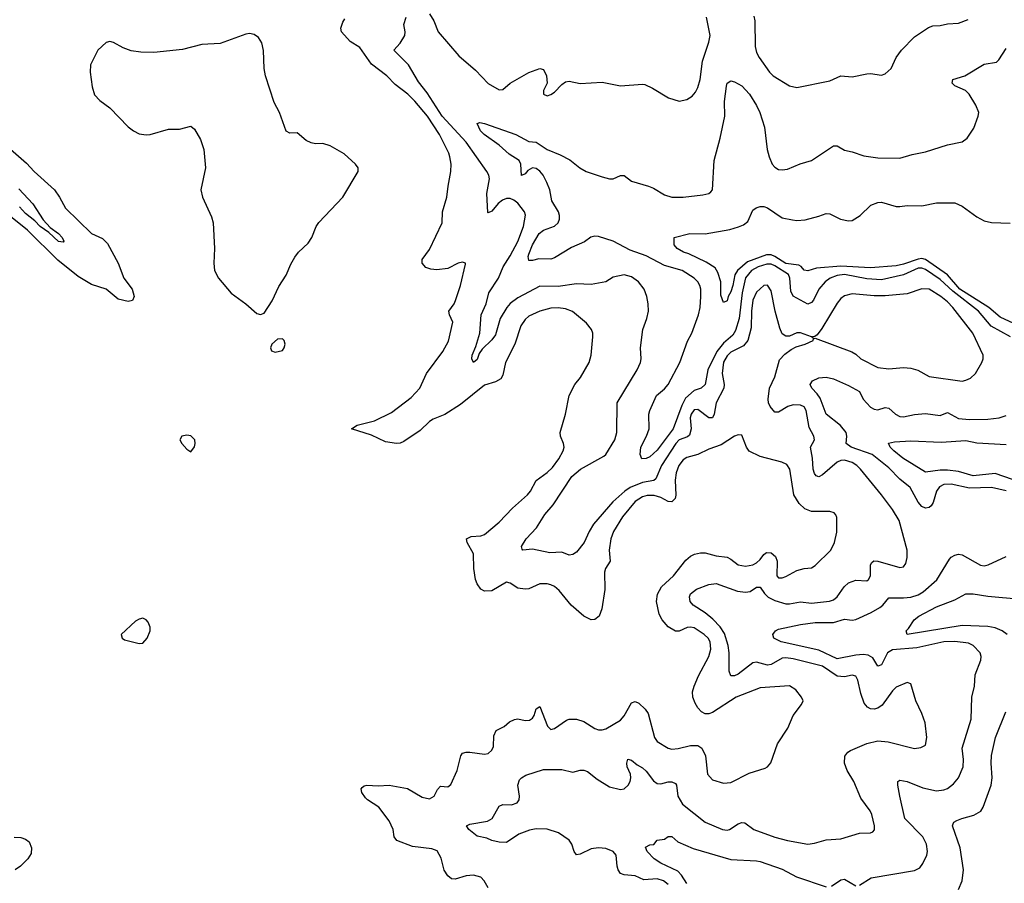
# Model space of a CAD drawing. Header units: inches. Extents: x 1473912 to 1647258, y 640388 to 773423.
# Tile 316 of 420: x 1543579 to 1548939, y 721077 to 725775. Entities that reach past the tile are written whole.
import ezdxf

# ---------------------------------------------------------------- set-up
doc = ezdxf.new("R2010")
doc.units = ezdxf.units.IN
doc.header["$MEASUREMENT"] = 0
doc.layers.add('B5742', color=7, linetype='Continuous')

msp = doc.modelspace()

# ---------------------------------------------------------------- linework, layer by layer
at = {"layer": 'B5742', "color": 5}
for points, elevation in [([(1546130, 721052.7), (1546107, 721090), (1546089.2, 721110), (1546050, 721121.7), (1546010, 721118), (1545950, 721098.7), (1545930, 721101.7), (1545910, 721116.3), (1545890, 721147.3), (1545874, 721214), (1545852.7, 721252.7), (1545823.6, 721263.6), (1545717.3, 721277.3), (1545632, 721310), (1545618, 721330), (1545612, 721370), (1545590, 721415.6), (1545534.7, 721490), (1545472.8, 721530), (1545461.7, 721541.7), (1545441.7, 721570), (1545438.7, 721590), (1545443.1, 721596.9), (1545453.9, 721606.1), (1545469.8, 721610.2), (1545530, 721606), (1545591.2, 721611.2), (1545690, 721591.5), (1545770, 721544.5), (1545810, 721536.5), (1545836, 721550), (1545853.3, 721586.7), (1545870, 721604.6), (1545910, 721602.3), (1545926.4, 721613.6), (1545960.4, 721690), (1545980.5, 721770), (1545990, 721783.8), (1546009.8, 721790.2), (1546029.8, 721790.2), (1546110, 721779.6), (1546130, 721783.1), (1546150, 721800.4), (1546159.3, 721820.7), (1546160.5, 721879.5), (1546172.9, 721907.1), (1546216.9, 721930), (1546245.2, 721954.8), (1546272.9, 721967.1), (1546290, 721971.7), (1546330, 721962.6), (1546355.1, 721964.9), (1546370, 721974.9), (1546380.3, 721990), (1546390, 722026), (1546410, 722038), (1546451.5, 721931.5), (1546470, 721912.7), (1546490, 721919.5), (1546555.9, 721964.1), (1546570, 721970.2), (1546589.8, 721970.2), (1546610, 721968.9), (1546650, 721956.5), (1546710, 721918.3), (1546730, 721911.5), (1546750, 721911.4), (1546770, 721917.3), (1546850, 721964.9), (1546870, 721987.4), (1546910, 722057.6), (1546930, 722064.9), (1546950, 722057.1), (1546983.4, 722023.4), (1546999.8, 721999.8), (1547034.2, 721870), (1547050, 721848), (1547110, 721812.4), (1547130, 721807.1), (1547164, 721810), (1547230, 721827.1), (1547270, 721825.5), (1547292.6, 721812.6), (1547312.2, 721770), (1547322.6, 721670), (1547350, 721640.4), (1547410, 721621.3), (1547450, 721624.9), (1547550, 721674.9), (1547636.5, 721703.5), (1547650, 721711), (1547667.3, 721732.7), (1547703.7, 721836.3), (1547760.1, 721919.9), (1547789.6, 721990), (1547835.1, 722050), (1547843.7, 722070), (1547835.1, 722090), (1547804.5, 722130), (1547770, 722151.1), (1547610, 722139.3), (1547479.5, 722090), (1547350, 722005), (1547330, 721998.4), (1547310, 721999.3), (1547290, 722009.8), (1547270.4, 722030.4), (1547256.1, 722056.1), (1547244.3, 722090), (1547242.5, 722117.5), (1547250.6, 722150), (1547274.3, 722205.7), (1547331.3, 722310), (1547341.4, 722350), (1547337.3, 722390), (1547326.6, 722410), (1547305.6, 722430), (1547250, 722465.8), (1547230, 722470.6), (1547211.9, 722468.1), (1547170, 722447.9), (1547150, 722449), (1547110, 722472.3), (1547076.5, 722510), (1547061, 722541), (1547046.3, 722610), (1547050.6, 722650), (1547072.3, 722690), (1547137.4, 722750), (1547205.2, 722834.8), (1547230, 722857.2), (1547251.8, 722868.2), (1547284.8, 722875.2), (1547310, 722874.2), (1547370, 722858.9), (1547430, 722850.2), (1547450, 722840.2), (1547490, 722809.3), (1547530, 722801.4), (1547569.6, 722810), (1547590, 722820.8), (1547610, 722838.2), (1547630, 722865.7), (1547644.3, 722875.7), (1547670, 722874.4), (1547694.3, 722854.3), (1547703.3, 722830), (1547700.9, 722750), (1547710, 722739.5), (1547730, 722739), (1547750, 722745.5), (1547810, 722779.1), (1547850, 722790.2), (1547890, 722793.7), (1547910, 722804.9), (1547995.1, 722890), (1548015.1, 722930), (1548027.7, 722987.7), (1548026.6, 723066.6), (1548022, 723082), (1548012.7, 723092.7), (1547990, 723099.5), (1547890, 723098.7), (1547853.9, 723113.9), (1547822.3, 723142.3), (1547793.2, 723190), (1547770.9, 723330), (1547754.6, 723354.6), (1547728.6, 723368.6), (1547610, 723399.1), (1547550, 723427.8), (1547535.1, 723450), (1547510, 723514), (1547490, 723517), (1547470, 723509.6), (1547398.3, 723461.7), (1547330, 723438.4), (1547270.1, 723409.9), (1547210, 723394.1), (1547190, 723381.1), (1547167.6, 723350), (1547153.4, 723310), (1547147.5, 723270), (1547151.5, 723188.5), (1547146.8, 723170), (1547130, 723151.6), (1547110, 723153.3), (1547070, 723175.7), (1547032.9, 723187.1), (1546994.2, 723185.8), (1546970, 723179.9), (1546930, 723154.1), (1546859.8, 723070), (1546811.6, 722990), (1546796.6, 722950), (1546787.8, 722890), (1546793.8, 722830), (1546768.4, 722790), (1546761.8, 722770), (1546765.3, 722674.7), (1546748.6, 722570), (1546732.9, 722530), (1546710, 722512.8), (1546690, 722510.8), (1546649.8, 722530), (1546581.5, 722590), (1546515.8, 722670), (1546490, 722692.1), (1546470, 722701.4), (1546450, 722706.5), (1546410, 722705.3), (1546350, 722678.9), (1546330, 722676.3), (1546290, 722683), (1546250, 722709.6), (1546230, 722715.1), (1546150, 722667.9), (1546110, 722665.6), (1546090, 722677.3), (1546070, 722706.6), (1546060.9, 722730), (1546051.5, 722788.5), (1546049.8, 722870), (1546014.8, 722930), (1546011.6, 722950), (1546036.1, 722963.9), (1546090, 722967.9), (1546110, 722974.5), (1546190, 723040.9), (1546262.1, 723117.9), (1546343.1, 723190), (1546360.4, 723210), (1546390.9, 723269.1), (1546450, 723311.3), (1546480.5, 723339.5), (1546514.3, 723385.7), (1546537.1, 723430), (1546542.8, 723450), (1546540.3, 723470), (1546523.5, 723510), (1546520.9, 723530), (1546550.9, 723630), (1546571.1, 723730), (1546602, 723790), (1546631.4, 723828.6), (1546679.8, 723910), (1546690.9, 723950), (1546699.7, 724050), (1546698.9, 724070), (1546691.2, 724090), (1546664.6, 724124.6), (1546587.7, 724187.7), (1546550, 724201.7), (1546510, 724207.7), (1546470, 724206), (1546410.1, 724189.9), (1546350, 724162.2), (1546330, 724143.8), (1546307.3, 724110), (1546274.4, 724010), (1546223, 723910), (1546210, 723841.2), (1546198.5, 723821.5), (1546170, 723804.4), (1546110, 723787.4), (1545978.2, 723681.8), (1545893.5, 723626.5), (1545830, 723602.5), (1545810, 723589), (1545759.5, 723540.5), (1545670, 723480.3), (1545650, 723470.7), (1545630.2, 723469.8), (1545570, 723478.8), (1545494.5, 723514.5), (1545384.7, 723550), (1545416, 723570), (1545510, 723592.3), (1545602.6, 723637.4), (1545710, 723719.1), (1545756.8, 723770), (1545793, 723850), (1545882.7, 723970), (1545912.9, 724027.1), (1545937.6, 724130), (1545918.7, 724170), (1545915.6, 724190), (1545945.1, 724230), (1545952.1, 724247.9), (1545978.2, 724330), (1546005.6, 724445.6), (1546005.2, 724450), (1545990, 724456.3), (1545965.5, 724450), (1545910, 724422), (1545850, 724414.8), (1545817.7, 724417.7), (1545790, 724426.4), (1545769.6, 724450), (1545769.6, 724470), (1545810, 724526), (1545878.7, 724670), (1545880.4, 724730), (1545905.1, 724810), (1545910.8, 724870), (1545926.2, 724950), (1545927.1, 724990), (1545921.2, 725030), (1545915.8, 725050), (1545865.4, 725150), (1545798.7, 725250), (1545730, 725332.3), (1545692.5, 725370), (1545623, 725423), (1545578, 725470), (1545494.3, 725534.3), (1545430, 725624.7), (1545377.6, 725657.6), (1545330.9, 725710), (1545327.6, 725730), (1545338, 725762), (1545350, 725779.5)], 780), ([(1547109.1, 721070), (1547083.9, 721090), (1547050, 721100.7), (1546976.3, 721096.3), (1546930, 721117.1), (1546870, 721121.8), (1546850.5, 721130.5), (1546837, 721150), (1546831.2, 721170), (1546826.6, 721230), (1546809.8, 721250), (1546770, 721265.8), (1546730, 721269.9), (1546690, 721264), (1546630, 721234.3), (1546610, 721232.1), (1546597.8, 721250), (1546585.2, 721290), (1546571, 721311), (1546511.5, 721351.5), (1546450, 721370.3), (1546390, 721372.1), (1546354.4, 721365.6), (1546295.7, 721344.3), (1546230, 721299.1), (1546190, 721301.1), (1546150, 721309.7), (1546122.7, 721322.7), (1546070, 721332.5), (1546023.6, 721370), (1546012.3, 721390), (1546030, 721398.9), (1546126.1, 721413.9), (1546151.3, 721430), (1546190, 721495.5), (1546210, 721504.9), (1546256.6, 721503.4), (1546286.4, 721513.6), (1546297.7, 721530), (1546300.4, 721550), (1546291.1, 721610), (1546300.8, 721639.2), (1546310, 721650.4), (1546334.3, 721665.7), (1546430, 721696.4), (1546530, 721695.2), (1546590, 721681.3), (1546630, 721692.9), (1546650, 721692.9), (1546670, 721685.7), (1546722.3, 721642.3), (1546790, 721601.5), (1546850, 721586.4), (1546870, 721590.2), (1546891.6, 721610), (1546901.8, 721630), (1546905.7, 721650), (1546904.1, 721670), (1546886, 721710), (1546883.7, 721730), (1546890, 721752.2), (1546910, 721747.4), (1546940.7, 721720.7), (1546970, 721704.7), (1546990, 721686), (1547030, 721633.8), (1547050, 721619.1), (1547070, 721617.2), (1547110, 721628.4), (1547130, 721629.2), (1547150, 721618.9), (1547154.8, 721610), (1547161.2, 721550), (1547186.4, 721506.4), (1547310, 721408.3), (1547404.9, 721370), (1547430, 721366.5), (1547442.7, 721370), (1547490, 721400.7), (1547510, 721408.1), (1547526, 721406), (1547575.5, 721370), (1547690, 721328.4), (1547758.8, 721310), (1547870, 721290.2), (1547905.5, 721294.5), (1547970, 721312.9), (1548050, 721318), (1548150, 721348.5), (1548210, 721350.7), (1548223.2, 721356.8), (1548231.7, 721368.3), (1548233.3, 721390), (1548218.7, 721450), (1548209.5, 721470), (1548158.9, 721538.9), (1548120.5, 721630), (1548083.1, 721690), (1548069.8, 721730.2), (1548071, 721769), (1548087.6, 721790), (1548101.7, 721798.3), (1548190, 721837.1), (1548250, 721851.9), (1548306.4, 721846.4), (1548450, 721810.3), (1548485.3, 721814.7), (1548510, 721828.2), (1548516.8, 721870), (1548508.3, 721950), (1548490, 722001.2), (1548456.9, 722070), (1548430, 722162), (1548410, 722169.3), (1548350, 722143), (1548330, 722124.2), (1548273.4, 722046.6), (1548250.2, 722029.8), (1548230, 722024.2), (1548210, 722026.4), (1548194.7, 722034.7), (1548176.3, 722056.3), (1548157.9, 722110), (1548142, 722182), (1548130, 722203.5), (1548110, 722209.8), (1548070, 722200.2), (1548030, 722204), (1547950, 722258.1), (1547790, 722298.4), (1547750, 722304.2), (1547730, 722301.9), (1547670, 722266.7), (1547650, 722263.4), (1547590, 722279.9), (1547570, 722276.5), (1547490, 722214), (1547470, 722205.7), (1547450, 722206), (1547440.5, 722230), (1547441.1, 722330), (1547436.6, 722370), (1547415.6, 722435.6), (1547392.4, 722472.4), (1547353, 722513), (1547310, 722548.1), (1547246, 722590), (1547229.8, 722610), (1547224.7, 722635.3), (1547230, 722652), (1547263.8, 722676.2), (1547330, 722703.2), (1547370, 722707.7), (1547486.5, 722666.5), (1547530, 722659.8), (1547556.5, 722663.5), (1547590, 722687.7), (1547610, 722687.2), (1547633.2, 722653.2), (1547653.8, 722633.8), (1547690, 722616.1), (1547750, 722596.9), (1547770, 722596.8), (1547830, 722608.8), (1547890, 722600.4), (1547987.9, 722612.1), (1548010, 722619.8), (1548030, 722635.2), (1548066.6, 722690), (1548090, 722710.9), (1548130, 722725.4), (1548190, 722722.6), (1548199.6, 722730), (1548209.8, 722750.2), (1548209.9, 722810.1), (1548217.4, 722822.6), (1548229.2, 722830.8), (1548250, 722829.5), (1548370, 722794.7), (1548390, 722798.7), (1548403, 722817), (1548410.8, 722850), (1548409.8, 722890), (1548366.4, 723050), (1548330.9, 723110), (1548270.8, 723190), (1548155.8, 723330), (1548135.7, 723350), (1548110, 723365.3), (1548070, 723378.1), (1548050, 723376.9), (1548030, 723367.5), (1547950, 723298.9), (1547930, 723288.6), (1547914, 723294), (1547905.8, 723305.8), (1547899.2, 723330), (1547895.5, 723390), (1547883.4, 723450), (1547905, 723490), (1547902.6, 723510), (1547876.1, 723556.1), (1547860.4, 723650), (1547850, 723669.8), (1547830, 723678.2), (1547790, 723679.1), (1547760.9, 723670), (1547710, 723639.2), (1547690, 723640.4), (1547664.4, 723670), (1547655.7, 723690), (1547653.4, 723710), (1547661.7, 723770), (1547690, 723832.2), (1547715.9, 723924.1), (1547743.6, 723956.4), (1547778.5, 723981.5), (1547805.3, 723994.7), (1547855.3, 724010), (1547898, 724030), (1547900.4, 724039.6), (1547910, 724042), (1548108.5, 723968.5), (1548130, 723955.3), (1548157.1, 723930), (1548250, 723882.6), (1548310, 723876.1), (1548390, 723883.6), (1548430, 723880.2), (1548467.9, 723867.9), (1548530, 723833.4), (1548710, 723808.9), (1548730, 723813.4), (1548754.1, 723825.9), (1548781.6, 723850), (1548816.3, 723910), (1548824.2, 723930), (1548824.2, 723950), (1548767, 724070), (1548658.2, 724210), (1548630, 724240.3), (1548593.5, 724270), (1548530, 724309), (1548490, 724310.6), (1548410, 724283.4), (1548290, 724272.5), (1548230, 724272.7), (1548110, 724283.2), (1548070, 724273.6), (1548050, 724257.8), (1548030, 724233.3), (1547945.2, 724094.8), (1547919.5, 724060.5), (1547908.1, 724051.9), (1547894, 724050), (1547898, 724042), (1547888.7, 724050), (1547830, 724071.1), (1547809.1, 724070.9), (1547770, 724053.6), (1547750, 724053.6), (1547730, 724067), (1547717.4, 724097.4), (1547692.1, 724190), (1547670, 724300.9), (1547650, 724331), (1547630, 724329.7), (1547590, 724293.1), (1547571, 724249), (1547563.4, 724190), (1547561.7, 724098.3), (1547542.4, 724030), (1547519, 724001), (1547450, 723965.9), (1547430, 723946.6), (1547410, 723912), (1547402.4, 723850), (1547414.5, 723790), (1547411.4, 723770), (1547370, 723691.2), (1547359.5, 723630), (1547350.6, 723609.4), (1547330, 723609.1), (1547270, 723654.5), (1547250, 723652.3), (1547235, 723630), (1547228.3, 723610), (1547233.6, 723550), (1547225.9, 723514.1), (1547215, 723505), (1547170, 723489), (1547150.6, 723469.4), (1547073.8, 723350), (1547041.9, 723278.1), (1547031.2, 723268.8), (1546970, 723257.9), (1546903.1, 723230), (1546873, 723210), (1546808.6, 723151.4), (1546702.2, 723030), (1546679, 722990), (1546652.8, 722930), (1546610, 722878), (1546590, 722864.7), (1546570, 722861.6), (1546530, 722878.4), (1546464.7, 722875.3), (1546370, 722894.8), (1546319, 722890), (1546313.8, 722893.8), (1546311.2, 722910), (1546335.8, 722950), (1546391.8, 723010), (1546437.5, 723082.5), (1546483.7, 723136.3), (1546585, 723290), (1546632, 723330), (1546759.5, 723400.5), (1546769.7, 723410), (1546819.8, 723490), (1546828.9, 723530), (1546832, 723690), (1546939.7, 723870), (1546958, 723910), (1546961.5, 723930), (1546958.7, 723990), (1546971, 724089), (1546993.5, 724150), (1547001.5, 724190), (1547001, 724230), (1546994, 724270), (1546977.7, 724310), (1546948.2, 724350), (1546910, 724377.2), (1546870, 724386.4), (1546810, 724374.3), (1546770, 724349.7), (1546690, 724334), (1546610, 724337.6), (1546510, 724324.1), (1546410, 724325.6), (1546290, 724261.8), (1546250, 724230.8), (1546231.5, 724210), (1546195.1, 724150), (1546170, 724061), (1546150, 724033.1), (1546096.6, 723983.4), (1546080.5, 723959.5), (1546070, 723926.2), (1546049.6, 723910), (1546041.4, 723930), (1546042.5, 723950), (1546062.1, 723997.9), (1546083.2, 724070), (1546091.7, 724170), (1546118.8, 724230), (1546132.7, 724290), (1546185.6, 724370), (1546211.6, 724430), (1546250, 724491.5), (1546290, 724568), (1546321.8, 724650), (1546332.3, 724712.3), (1546327.1, 724730), (1546290, 724777.8), (1546270, 724793.7), (1546250, 724802.4), (1546230, 724803.2), (1546206.8, 724793.2), (1546184.7, 724775.3), (1546150, 724733.3), (1546130, 724724.5), (1546126.9, 724726.9), (1546122.5, 724830), (1546136.8, 724910), (1546132.8, 724930), (1546122.2, 724950), (1546010, 725109.3), (1545878.6, 725250), (1545797.8, 725377.8), (1545750, 725436.9), (1545695.1, 725530), (1545616, 725610), (1545650, 725648), (1545675.1, 725690), (1545677.3, 725710), (1545670.9, 725750), (1545683.1, 725790)], 760), ([(1545810, 725806.7), (1545832.8, 725770), (1545857.1, 725710), (1545970, 725578.3), (1546060.9, 725500.9), (1546130, 725427.6), (1546190, 725393), (1546210, 725396.3), (1546249.8, 725430.2), (1546350, 725488.4), (1546410.6, 725510.6), (1546430, 725504.7), (1546447.3, 725470), (1546450.7, 725430), (1546431, 725390), (1546431.1, 725371.1), (1546450, 725362), (1546470, 725368), (1546490, 725380.7), (1546530, 725422.8), (1546550, 725437.3), (1546570, 725440.7), (1546630, 725427.7), (1546750, 725435.3), (1546850, 725416.5), (1546970, 725424.9), (1546982.3, 725422.3), (1547023.4, 725403.4), (1547111, 725350), (1547170, 725333), (1547210, 725340.7), (1547239.7, 725360.3), (1547258.2, 725381.8), (1547270, 725406.8), (1547282.8, 725450), (1547296.5, 725550), (1547330, 725653.4), (1547337, 725690), (1547318, 725790)], 760), ([(1547575.2, 725795.2), (1547580.2, 725770), (1547582.7, 725630), (1547590, 725596.3), (1547604.7, 725570), (1547660.8, 725490), (1547681.1, 725470), (1547770, 725416.5), (1547810, 725406.7), (1547990, 725443.7), (1548050, 725470.4), (1548110, 725463.8), (1548190, 725480.5), (1548210, 725482), (1548270, 725473.4), (1548290, 725480.7), (1548322.7, 725510), (1548349.6, 725570), (1548379.5, 725610), (1548450, 725683), (1548526.5, 725733.5), (1548550, 725742), (1548590, 725744), (1548630, 725753.4), (1548690, 725756.4), (1548742.9, 725777.1)], 760), ([(1548973.2, 724050), (1548868.1, 724108.1), (1548797.7, 724190), (1548658.6, 724298.6), (1548590, 724362.3), (1548510, 724416.8), (1548490, 724424.4), (1548470, 724424.4), (1548390, 724387.3), (1548270, 724359.4), (1548190, 724365.9), (1548070, 724389.2), (1548030, 724384.4), (1547991.1, 724370), (1547964.3, 724350), (1547930.1, 724310), (1547901.2, 724250), (1547890, 724236.5), (1547870, 724228.2), (1547790, 724272.1), (1547777.8, 724297.8), (1547770.8, 724370), (1547763.6, 724390), (1547690, 724435.8), (1547670, 724444.8), (1547645.7, 724445.7), (1547599.8, 724430), (1547563.4, 724410), (1547529.8, 724370.2), (1547511.4, 724290), (1547496.3, 724150), (1547476.4, 724083.6), (1547461.4, 724058.6), (1547410, 724015.5), (1547374.9, 723970), (1547325.8, 723870), (1547310, 723789.8), (1547288.7, 723771.3), (1547250, 723758.6), (1547203.8, 723716.2), (1547183.2, 723676.8), (1547136.1, 723550), (1547050, 723433), (1547010, 723397.3), (1546990, 723388), (1546966.6, 723386.6), (1546956.3, 723410), (1546959.8, 723450), (1546990.5, 723509.5), (1547005.3, 723550), (1547004.2, 723630), (1547009.8, 723650), (1547046.6, 723730), (1547090, 723767.6), (1547110, 723791.3), (1547173.1, 723910), (1547213.6, 724026.4), (1547237.2, 724070), (1547273.8, 724170), (1547282.6, 724210), (1547286.6, 724270), (1547286.8, 724310), (1547281.8, 724330), (1547270.8, 724350), (1547250.9, 724370), (1547185.4, 724410), (1547090, 724438.5), (1546990, 724490.8), (1546902.3, 724522.3), (1546810, 724570.8), (1546730, 724595.4), (1546710, 724597.2), (1546688.2, 724591.8), (1546653.6, 724566.4), (1546583.8, 724536.2), (1546490, 724479.3), (1546470, 724472.9), (1546405.4, 724474.6), (1546370, 724465.3), (1546350, 724465.6), (1546346.7, 724486.7), (1546350, 724499.5), (1546370.4, 724550), (1546407.6, 724612.4), (1546430, 724630.2), (1546490, 724652.2), (1546510.7, 724670), (1546518.2, 724690), (1546518.2, 724710), (1546511.6, 724730), (1546476.8, 724790), (1546465.1, 724850), (1546448.9, 724890), (1546428.4, 724930), (1546410.9, 724950.9), (1546390, 724966.5), (1546370, 724969.1), (1546344.9, 724955.1), (1546330, 724936.2), (1546310, 724927.6), (1546307.5, 724990), (1546298.8, 725010), (1546244.3, 725044.3), (1546190, 725093.7), (1546107.8, 725150), (1546088.2, 725170), (1546069.6, 725210.4), (1546083.3, 725216.7), (1546110, 725211.5), (1546280.3, 725150), (1546350, 725113.2), (1546390, 725108.9), (1546450.1, 725070.1), (1546520.9, 725040.9), (1546573.1, 725013.1), (1546628.8, 724968.8), (1546662.4, 724950), (1546750, 724919.7), (1546790, 724910.2), (1546809.8, 724910.2), (1546850, 724928.4), (1546870, 724928), (1546910, 724897.1), (1547002, 724870), (1547030, 724858.8), (1547090, 724822), (1547130, 724810.4), (1547190.3, 724810.3), (1547298.2, 724821.8), (1547330, 724830.4), (1547342, 724838), (1547349.8, 724850.2), (1547360.2, 725010), (1547392.7, 725130), (1547417.8, 725250), (1547416.2, 725330), (1547426.3, 725413.7), (1547430, 725430.6), (1547450, 725442), (1547470, 725438), (1547510, 725416.4), (1547551.7, 725370), (1547590, 725308.5), (1547608.4, 725270), (1547633.7, 725190), (1547648.8, 725070), (1547658.9, 725030), (1547676, 724990), (1547690, 724973.7), (1547710, 724961.1), (1547730, 724958), (1547758.2, 724961.8), (1547828.6, 724991.4), (1547889.8, 725010.2), (1548010, 725088.7), (1548030, 725088.5), (1548070, 725064.9), (1548110, 725056.4), (1548174.4, 725034.4), (1548250, 725024.6), (1548370, 725021.7), (1548437.8, 725042.2), (1548510, 725056.5), (1548630, 725095.3), (1548709.6, 725110.4), (1548736, 725130), (1548773.9, 725186.1), (1548797, 725250), (1548799.5, 725270), (1548783.6, 725310), (1548748.3, 725370), (1548728.2, 725390), (1548670, 725415.6), (1548654.8, 725430), (1548659.7, 725450), (1548724.2, 725470), (1548830, 725534), (1548896.4, 725543.6), (1548910, 725556.3), (1548950, 725619.3)], 740), ([(1543530, 725070.2), (1543615.5, 724995.5), (1543658.3, 724950), (1543768.7, 724850), (1543796.5, 724810), (1543828.8, 724750), (1543970, 724612.9), (1544030, 724584.9), (1544057.8, 724557.8), (1544114.6, 724450), (1544146.3, 724370), (1544191.3, 724310), (1544202.1, 724270), (1544193.2, 724246.8), (1544170, 724242.4), (1544114.9, 724254.9), (1544050, 724308.4), (1543970, 724333.8), (1543897.4, 724377.4), (1543786.7, 724466.7), (1543622.1, 724630), (1543530, 724705.4)], 780), ([(1543574.6, 724854.6), (1543650, 724773.4), (1543706.5, 724686.5), (1543745.1, 724645.1), (1543790, 724612.5), (1543811, 724590), (1543819.3, 724570), (1543815.6, 724564.4), (1543790, 724568.4), (1543737.3, 724617.3), (1543690, 724649.4), (1543661.7, 724681.7), (1543610, 724720.8), (1543577.7, 724757.7)], 760), ([(1548990, 724122.5), (1548916.9, 724156.9), (1548855.2, 724210), (1548697.4, 724310), (1548630, 724387.7), (1548510, 724471.1), (1548490, 724476.1), (1548470, 724472.7), (1548390, 724444.7), (1548350, 724436.2), (1548210, 724425.9), (1548050, 724434.5), (1547916.2, 724423.8), (1547869.8, 724409.8), (1547850, 724413.5), (1547833.2, 724433.2), (1547820.5, 724440.5), (1547750, 724449.7), (1547690, 724486.8), (1547670, 724495.2), (1547644, 724496), (1547541.1, 724458.9), (1547486, 724410), (1547472, 724388), (1547461.5, 724330), (1547450, 724294.8), (1547435.8, 724270), (1547430, 724245.2), (1547410, 724236), (1547396.8, 724276.8), (1547396.8, 724350), (1547379.9, 724399.9), (1547365, 724425), (1547316.2, 724456.2), (1547221.2, 724501.2), (1547192.3, 724510), (1547158, 724530), (1547142.7, 724550), (1547142, 724590), (1547227.1, 724612.9), (1547310, 724610.1), (1547445.4, 724634.6), (1547491.8, 724648.2), (1547520, 724660), (1547542.7, 724677.3), (1547570, 724738.3), (1547588, 724752), (1547610, 724758.8), (1547630, 724758.6), (1547650, 724751.3), (1547730, 724696.9), (1547785.9, 724685.9), (1547810, 724682.5), (1547854.1, 724685.9), (1547930, 724705.7), (1547970, 724721.6), (1547990, 724719.3), (1548047.3, 724690), (1548090, 724680.2), (1548110, 724683.5), (1548154, 724710), (1548213.3, 724766.7), (1548250, 724780.2), (1548270, 724782.2), (1548350, 724759.3), (1548370, 724758.2), (1548410, 724764.4), (1548490, 724762.8), (1548570, 724778.3), (1548670, 724778.8), (1548710, 724760.7), (1548790, 724702), (1548830, 724681.7), (1548870, 724671.8), (1548970, 724668.5)], 720), ([(1548950, 723212.5), (1548870, 723230.9), (1548750, 723226.7), (1548650, 723248.7), (1548610, 723246), (1548586.9, 723233.1), (1548570.1, 723210), (1548551, 723149), (1548540.6, 723130), (1548530, 723121.3), (1548510, 723118), (1548490, 723125.9), (1548469.2, 723150), (1548426.3, 723230), (1548370, 723275), (1548310, 723336.4), (1548219.8, 723410), (1548105.3, 723450), (1548078.8, 723470), (1548081.8, 723510), (1548078.2, 723530), (1548047.7, 723567.7), (1547969.9, 723629.9), (1547936, 723716), (1547920, 723740), (1547891.1, 723770), (1547881.3, 723790), (1547895.1, 723810), (1547930, 723827.2), (1547970, 723830.2), (1548010, 723820.8), (1548090, 723784.7), (1548150, 723751.6), (1548171.1, 723710), (1548210, 723667.3), (1548230, 723657.2), (1548250, 723653.6), (1548290, 723664.9), (1548310, 723662.6), (1548346.5, 723630), (1548370, 723616.9), (1548390, 723614.5), (1548450, 723627.8), (1548510, 723631.9), (1548590, 723621.4), (1548630, 723638), (1548690, 723604.8), (1548750, 723600.1), (1548850, 723601.4), (1548910.6, 723609.4), (1548950, 723622)], 740), ([(1549030, 723257.1), (1548890, 723306.3), (1548770, 723293.8), (1548690, 723316.5), (1548630, 723324.5), (1548590, 723324.2), (1548510, 723312.8), (1548386.4, 723390), (1548337.3, 723430), (1548318.5, 723450), (1548308.2, 723471.8), (1548340.7, 723479.3), (1548430, 723484.7), (1548595.9, 723475.9), (1548730, 723485.8), (1548790, 723472.3), (1548950, 723464.2)], 720), ([(1548150, 721065.5), (1548213.6, 721106.4), (1548450, 721145.6), (1548478.8, 721161.2), (1548495.7, 721184.3), (1548517.2, 721230), (1548520.8, 721250), (1548515.8, 721290), (1548495.7, 721330), (1548397.1, 721430), (1548369.8, 721550.2), (1548358.8, 721610), (1548359.6, 721630), (1548370, 721638), (1548410, 721631.3), (1548495.4, 721595.4), (1548570, 721579.3), (1548610, 721585.2), (1548630, 721592.9), (1548662, 721618), (1548690, 721650.4), (1548715.3, 721710), (1548717.5, 721750), (1548709, 721811), (1548758, 721970), (1548762, 722090), (1548776.2, 722150), (1548781.2, 722210), (1548811.6, 722290), (1548812.8, 722310), (1548807.6, 722330), (1548769.9, 722369.9), (1548743.5, 722383.5), (1548670, 722392.3), (1548610, 722389.9), (1548462.3, 722357.7), (1548330, 722346.2), (1548303.8, 722330), (1548270, 722264.8), (1548250, 722258.3), (1548223.2, 722303.2), (1548198, 722318), (1548170, 722321.5), (1548130, 722318.3), (1548030, 722298.3), (1547930, 722345.1), (1547725.2, 722390), (1547683.7, 722410), (1547679.3, 722430), (1547693.2, 722450), (1547710, 722459.3), (1547830, 722485), (1547910, 722495.8), (1548010, 722495.4), (1548070, 722513), (1548110, 722508.6), (1548130, 722512.4), (1548213.5, 722550), (1548262, 722578), (1548277.6, 722590), (1548310, 722630.3), (1548390, 722629.5), (1548430, 722634), (1548470, 722646.1), (1548496.7, 722663.3), (1548572.5, 722727.5), (1548640.4, 722839.6), (1548650, 722851.7), (1548670, 722862.7), (1548690, 722867.1), (1548710, 722863.9), (1548810, 722806.9), (1548830, 722804), (1548850.7, 722809.3), (1548950, 722855.6)], 740), ([(1548954, 722430), (1548926.8, 722450), (1548890, 722466.1), (1548850, 722473.6), (1548710, 722479.9), (1548410, 722429.8), (1548404.5, 722450), (1548417.4, 722462.6), (1548448, 722510), (1548473, 722530), (1548570, 722580.5), (1548670, 722618.2), (1548729.1, 722650.9), (1548770, 722651.6), (1548850, 722638.1), (1549030, 722622)], 720), ([(1548690, 721043), (1548709.6, 721089.6), (1548716.4, 721150), (1548698.9, 721270), (1548656.9, 721390), (1548660.1, 721399.9), (1548664.5, 721410), (1548681.4, 721418.6), (1548707, 721430), (1548772.7, 721447.3), (1548811.4, 721468.6), (1548824.8, 721490), (1548867.7, 721610), (1548872.7, 721650), (1548866.6, 721730), (1548868.8, 721771.2), (1548890.7, 721870), (1548946.8, 722010)], 720), ([(1543550, 721328.4), (1543585.8, 721325.8), (1543610, 721317.3), (1543630, 721302.4), (1543644, 721270), (1543641.3, 721238.7), (1543623.7, 721210), (1543583.1, 721170), (1543554.4, 721150)], 780), ([(1547210, 721074.7), (1547181.3, 721121.3), (1547162.2, 721142.2), (1547070, 721185.2), (1547033.7, 721210), (1546995.4, 721250), (1546986.6, 721273.4), (1547010, 721286.4), (1547032.1, 721287.9), (1547049.3, 721310.7), (1547090, 721317.3), (1547110, 721330.4), (1547130, 721330.3), (1547161.4, 721301.4), (1547245.7, 721265.7), (1547450, 721205.2), (1547590, 721199), (1547610, 721194.6), (1547730, 721152.6), (1547808.2, 721111.8), (1547970, 721057.1)], 740), ([(1547998.6, 721061.4), (1548050, 721096), (1548070, 721098.9), (1548130, 721063.6)], 740)]:
    msp.add_lwpolyline(points, dxfattribs=dict(at, elevation=elevation))
at = {"layer": 'B5742', "color": 5, "elevation": 820}
for points in [[(1544830, 725699.8), (1544810, 725697.4), (1544670, 725646.2), (1544570, 725641.2), (1544466.1, 725613.9), (1544310, 725596.8), (1544238.6, 725598.6), (1544186.3, 725606.3), (1544141.7, 725621.7), (1544090, 725651.5), (1544070, 725657), (1544050, 725652.3), (1544003.8, 725610), (1543964.9, 725530), (1543963.8, 725490), (1543973, 725410), (1543987.1, 725367.1), (1544015.6, 725335.6), (1544070, 725296.3), (1544170, 725193.4), (1544198.8, 725170), (1544230, 725154.9), (1544268.5, 725148.5), (1544290, 725150.4), (1544390, 725180.4), (1544450, 725180.3), (1544510, 725195.5), (1544530, 725180.7), (1544564.4, 725124.4), (1544582.4, 725070), (1544590.3, 724970), (1544564.9, 724850), (1544573.7, 724810), (1544623.4, 724703.4), (1544633.1, 724670), (1544639.5, 724530), (1544635.6, 724450), (1544640.2, 724410), (1544661.1, 724370), (1544730, 724288.2), (1544810.8, 724230), (1544870, 724176), (1544890, 724171), (1544910, 724178), (1544953.4, 724246.6), (1544990, 724324.7), (1545030, 724384.7), (1545054.6, 724445.4), (1545076.8, 724483.2), (1545097, 724510), (1545150, 724559.3), (1545169.7, 724590), (1545194, 724650), (1545208, 724672), (1545338, 724810), (1545420.9, 724950), (1545420.9, 724970), (1545406.6, 724990), (1545346.1, 725046.1), (1545269.3, 725090), (1545230, 725102), (1545190, 725100.4), (1545165.3, 725105.3), (1545138.8, 725118.8), (1545090, 725159.3), (1545050, 725159), (1545029.4, 725169.4), (1544992.7, 725270), (1544965.3, 725325.3), (1544917.8, 725470), (1544909.8, 725510.2), (1544907, 725607), (1544896.8, 725650), (1544878.6, 725678.6), (1544854.8, 725694.8)], [(1545010, 724039), (1544983.5, 724036.5), (1544952, 724010), (1544944.7, 723990), (1544950, 723974), (1544970, 723966), (1545010, 723976), (1545019.3, 723990), (1545025.2, 724010), (1545019, 724030)], [(1544490, 723515.1), (1544462, 723510), (1544451.3, 723490), (1544461, 723470), (1544490, 723438), (1544510, 723424.7), (1544530, 723452), (1544534.5, 723470), (1544532, 723490), (1544510, 723512)], [(1544250, 722519), (1544230, 722514), (1544210, 722502), (1544132, 722430), (1544138, 722410), (1544150, 722401), (1544230, 722381), (1544250, 722382.8), (1544273.2, 722410), (1544288.7, 722450), (1544288.7, 722470), (1544278, 722498), (1544268, 722510)]]:
    msp.add_lwpolyline(points, close=True, dxfattribs=at)

doc.saveas('drawing.dxf')
